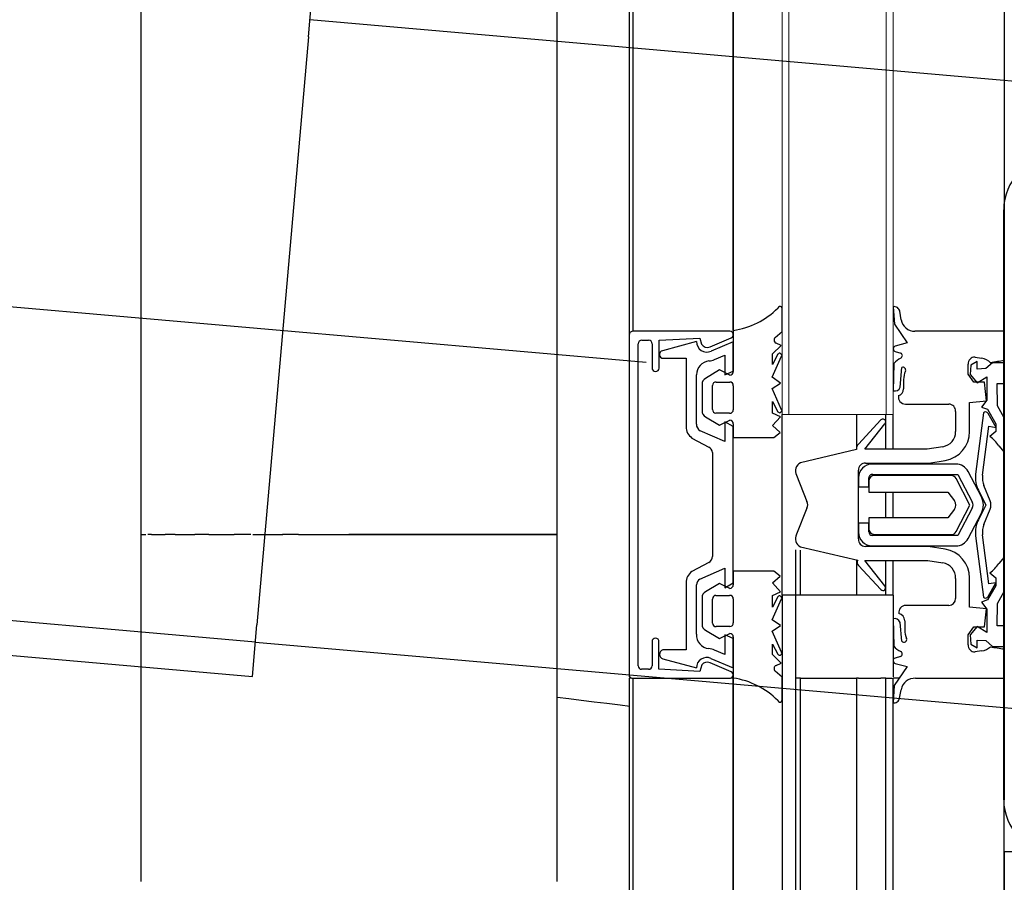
# Model space of a CAD drawing. Extents: x -805 to 3526, y -961 to 1039.
# Tile 385 of 471: x 1259.481 to 1259.623, y 39.803 to 39.928. Entities that reach past the tile are written whole.
import ezdxf

# ---------------------------------------------------------------- set-up
doc = ezdxf.new("R2010")
doc.units = 0
doc.linetypes.add('AM_DIN_F_W050x2', pattern=[3.125, 2.25, -0.875])
doc.layers.add('TTK-P-Aufzug', color=251, linetype='Continuous')
doc.layers.add('TTK-P-Bahnsteig', color=12, linetype='Continuous')

msp = doc.modelspace()

# ---------------------------------------------------------------- linework, layer by layer
at = {"layer": 'TTK-P-Aufzug', "color": 251, "lineweight": 13}
for p, q in [((1259.591068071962, 40.02482940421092), (1259.591068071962, 39.87082940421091)), ((1259.592068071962, 40.02482940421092), (1259.592068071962, 39.87082940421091)), ((1259.592068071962, 39.87082940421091), (1259.592068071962, 40.02482940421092)), ((1259.606068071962, 39.87082940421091), (1259.606068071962, 40.02482940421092)), ((1259.606068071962, 40.02482940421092), (1259.606068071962, 39.87082940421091)), ((1259.607068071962, 39.87082940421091), (1259.607068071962, 40.02482940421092)), ((1259.591068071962, 39.87082940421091), (1259.592068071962, 39.87082940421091)), ((1259.592068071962, 39.87082940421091), (1259.606068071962, 39.87082940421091)), ((1259.606068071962, 39.87082940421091), (1259.607068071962, 39.87082940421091))]:
    msp.add_line(p, q, dxfattribs=at)
at = {"layer": 'TTK-P-Aufzug', "color": 251}
for p, q in [((1259.569632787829, 39.88282519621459), (1259.569632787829, 40.01296601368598)), ((1259.584048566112, 39.88293545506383), (1259.584048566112, 40.0128677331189)), ((1259.584055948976, 39.88293545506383), (1259.584055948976, 40.0128677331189)), ((1259.623084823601, 40.0128294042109), (1259.623084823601, 39.9003294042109)), ((1259.498685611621, 39.93481986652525), (1259.498685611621, 39.85357318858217)), ((1259.569068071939, 39.9341711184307), (1259.569068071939, 39.88232940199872)), ((1259.522841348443, 39.92522331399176), (1259.523495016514, 39.93269477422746)), ((1259.558685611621, 39.85357318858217), (1259.558685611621, 39.92962104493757)), ((1259.622992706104, 39.91897076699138), (1259.523059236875, 39.92771379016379)), ((1259.522841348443, 39.92522331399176), (1259.515433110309, 39.84054676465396)), ((1259.622992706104, 39.81532940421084), (1259.622992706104, 39.90032940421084)), ((1259.623084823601, 39.9003294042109), (1259.623084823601, 39.8153294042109)), ((1258.807481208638, 39.89495584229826), (1259.514779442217, 39.83307530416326)), ((1259.607069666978, 39.88635725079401), (1259.607245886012, 39.88386256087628)), ((1259.591068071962, 39.88280680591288), (1259.591068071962, 39.88602426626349)), ((1259.608229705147, 39.88448429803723), (1259.608012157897, 39.88571195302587)), ((1259.607245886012, 39.88386256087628), (1259.609094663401, 39.88114334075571)), ((1259.569068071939, 39.88232940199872), (1259.569068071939, 39.83349102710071)), ((1259.583555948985, 39.88282519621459), (1259.569632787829, 39.88282519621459)), ((1259.584048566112, 39.88293545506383), (1259.584048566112, 39.87701772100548)), ((1259.590087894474, 39.88194852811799), (1259.591068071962, 39.88280680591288)), ((1259.623081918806, 39.88283327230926), (1259.610199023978, 39.88283327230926)), ((1259.623081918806, 39.87859925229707), (1259.623081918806, 39.88283327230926)), ((1259.570341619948, 39.83462901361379), (1259.570341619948, 39.88102916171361)), ((1259.570855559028, 39.88152901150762), (1259.571855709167, 39.88152901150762)), ((1259.572355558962, 39.88102871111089), (1259.572355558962, 39.8775608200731)), ((1259.573354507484, 39.88152819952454), (1259.579235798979, 39.88182649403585)), ((1259.573354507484, 39.8775284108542), (1259.573354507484, 39.88152819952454)), ((1259.578749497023, 39.88133094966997), (1259.573871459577, 39.88002545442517)), ((1259.579235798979, 39.88182649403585), (1259.579449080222, 39.88098719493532)), ((1259.580708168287, 39.88056640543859), (1259.583752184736, 39.88186531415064)), ((1259.584049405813, 39.88132931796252), (1259.580841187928, 39.87995212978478)), ((1259.584049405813, 39.87708030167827), (1259.584049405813, 39.88132931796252)), ((1259.589713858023, 39.87956275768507), (1259.590939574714, 39.88078847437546)), ((1259.590939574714, 39.88078847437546), (1259.590205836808, 39.88111926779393)), ((1259.609094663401, 39.88114334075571), (1259.607377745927, 39.88068384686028)), ((1259.581355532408, 39.87875820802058), (1259.582843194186, 39.87939787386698)), ((1259.582843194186, 39.87939787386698), (1259.582843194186, 39.87656165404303)), ((1259.589628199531, 39.87619655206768), (1259.590994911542, 39.87922807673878)), ((1259.589713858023, 39.87805618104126), (1259.589713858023, 39.87956275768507)), ((1259.59046824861, 39.87951433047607), (1259.589713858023, 39.87805618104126)), ((1259.607376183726, 39.87991146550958), (1259.608167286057, 39.87969631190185)), ((1259.573948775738, 39.87893146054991), (1259.577245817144, 39.87893146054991)), ((1259.577245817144, 39.87893146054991), (1259.577245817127, 39.86908282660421)), ((1259.607180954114, 39.87819683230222), (1259.607077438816, 39.87425875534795)), ((1259.617868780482, 39.87665263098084), (1259.617868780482, 39.87808778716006)), ((1259.618239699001, 39.8779478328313), (1259.618175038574, 39.87659610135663)), ((1259.619181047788, 39.87846963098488), (1259.618239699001, 39.8779478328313)), ((1259.618868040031, 39.87911744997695), (1259.619822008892, 39.87896834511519)), ((1259.619181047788, 39.87737845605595), (1259.619181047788, 39.87846963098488)), ((1259.621363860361, 39.87829070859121), (1259.620439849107, 39.87744849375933)), ((1259.623081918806, 39.87829070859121), (1259.621363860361, 39.87829070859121)), ((1259.623081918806, 39.87529046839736), (1259.623081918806, 39.87829070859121)), ((1259.578748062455, 39.86944532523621), (1259.578748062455, 39.87655646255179)), ((1259.582057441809, 39.87725368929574), (1259.580033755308, 39.87604009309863)), ((1259.583536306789, 39.87651786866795), (1259.582057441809, 39.87725368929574)), ((1259.582843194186, 39.87656165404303), (1259.584049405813, 39.87708030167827)), ((1259.608074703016, 39.87477460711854), (1259.608328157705, 39.87762247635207)), ((1259.618707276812, 39.87548429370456), (1259.617868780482, 39.87665263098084)), ((1259.618175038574, 39.87659610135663), (1259.619161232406, 39.87539080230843)), ((1259.620439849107, 39.87744849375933), (1259.619181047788, 39.87737845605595)), ((1259.579548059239, 39.87518278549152), (1259.579546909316, 39.87135473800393)), ((1259.581047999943, 39.8715507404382), (1259.581047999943, 39.87501833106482)), ((1259.581572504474, 39.87551773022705), (1259.583547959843, 39.87551773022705)), ((1259.584046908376, 39.87498532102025), (1259.584046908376, 39.87151773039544)), ((1259.589627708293, 39.87456133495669), (1259.590863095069, 39.87536360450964)), ((1259.590863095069, 39.87536360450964), (1259.589628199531, 39.87619655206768)), ((1259.608579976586, 39.87585612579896), (1259.608579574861, 39.87451917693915)), ((1259.620233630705, 39.87548429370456), (1259.618707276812, 39.87548429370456)), ((1259.619161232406, 39.87539080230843), (1259.620581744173, 39.87626188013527)), ((1259.620528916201, 39.8728296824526), (1259.620233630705, 39.87548429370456)), ((1259.620581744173, 39.87626188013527), (1259.620581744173, 39.87290880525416)), ((1259.622109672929, 39.87209759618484), (1259.622080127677, 39.87529046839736)), ((1259.622080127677, 39.87529046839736), (1259.623081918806, 39.87529046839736)), ((1259.590992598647, 39.8715289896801), (1259.589627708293, 39.87456133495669)), ((1259.589711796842, 39.87102119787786), (1259.589711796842, 39.8727016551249)), ((1259.589711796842, 39.8727016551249), (1259.590465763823, 39.87124305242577)), ((1259.608846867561, 39.87233367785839), (1259.611620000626, 39.87233367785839)), ((1259.611620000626, 39.87233367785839), (1259.612661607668, 39.87233180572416)), ((1259.612661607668, 39.87233180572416), (1259.615078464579, 39.87233180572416)), ((1259.618077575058, 39.86837073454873), (1259.618078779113, 39.87255714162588)), ((1259.618078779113, 39.87255714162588), (1259.620528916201, 39.8728296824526)), ((1259.620581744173, 39.87290880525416), (1259.619782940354, 39.87188971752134)), ((1259.623084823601, 39.87035865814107), (1259.622109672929, 39.87209759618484)), ((1259.583522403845, 39.87101833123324), (1259.581546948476, 39.87101833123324)), ((1259.590859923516, 39.87050358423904), (1259.589711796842, 39.87102119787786)), ((1259.591078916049, 39.84482940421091), (1259.591078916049, 39.87082940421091)), ((1259.601779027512, 39.87082940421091), (1259.601779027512, 39.86581631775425)), ((1259.606001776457, 39.86583524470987), (1259.606001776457, 39.87082940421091)), ((1259.607069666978, 39.86583524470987), (1259.607069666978, 39.87082940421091)), ((1259.616077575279, 39.87128964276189), (1259.616077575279, 39.86837199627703)), ((1259.620081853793, 39.87108570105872), (1259.618956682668, 39.86224345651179)), ((1259.619782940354, 39.87188971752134), (1259.620644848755, 39.87158997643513)), ((1259.620644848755, 39.87158997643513), (1259.621856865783, 39.86949215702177)), ((1259.621903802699, 39.8689823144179), (1259.6207519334, 39.87100043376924)), ((1259.580032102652, 39.8704974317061), (1259.582039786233, 39.86929183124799)), ((1259.582039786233, 39.86929183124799), (1259.583546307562, 39.8700177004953)), ((1259.58404581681, 39.86909365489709), (1259.582843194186, 39.8697875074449)), ((1259.582843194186, 39.8697875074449), (1259.582843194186, 39.86694741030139)), ((1259.584045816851, 39.86949555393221), (1259.584045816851, 39.86754394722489)), ((1259.589711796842, 39.86923850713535), (1259.590859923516, 39.87050358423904)), ((1259.590805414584, 39.86824598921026), (1259.589711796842, 39.86923850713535)), ((1259.605309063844, 39.87005972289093), (1259.602067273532, 39.86657895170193)), ((1259.603014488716, 39.86583524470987), (1259.60589448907, 39.86951449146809)), ((1259.621856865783, 39.86949215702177), (1259.621885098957, 39.86837575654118)), ((1259.623084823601, 39.86541096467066), (1259.623084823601, 39.87035865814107)), ((1259.582843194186, 39.86694741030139), (1259.579272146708, 39.86849903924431)), ((1259.58404581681, 39.84656515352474), (1259.58404581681, 39.86909365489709)), ((1259.589873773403, 39.86754394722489), (1259.590805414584, 39.86824598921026)), ((1259.619945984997, 39.86209601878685), (1259.620843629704, 39.86915022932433)), ((1259.620843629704, 39.86915022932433), (1259.621903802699, 39.8689823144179)), ((1259.621885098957, 39.86837575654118), (1259.621005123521, 39.86768138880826)), ((1259.578098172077, 39.86744486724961), (1259.580516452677, 39.86615091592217)), ((1259.584045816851, 39.86754394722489), (1259.589873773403, 39.86754394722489)), ((1259.58104020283, 39.86536363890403), (1259.581040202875, 39.85039192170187)), ((1259.60177945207, 39.86581631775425), (1259.593736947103, 39.86388963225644)), ((1259.611977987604, 39.86583524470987), (1259.603014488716, 39.86583524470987)), ((1259.614238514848, 39.86620180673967), (1259.611977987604, 39.86583524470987)), ((1259.622286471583, 39.86631526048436), (1259.623084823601, 39.86541096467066)), ((1259.60307610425, 39.86383541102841), (1259.612225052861, 39.86383946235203)), ((1259.616105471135, 39.8637008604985), (1259.604078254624, 39.86370447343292)), ((1259.612225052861, 39.86383946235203), (1259.614566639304, 39.86422890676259)), ((1259.602075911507, 39.85291286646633), (1259.602075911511, 39.86283541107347)), ((1259.60413825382, 39.86220086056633), (1259.616407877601, 39.86220086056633)), ((1259.616407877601, 39.86220086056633), (1259.618463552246, 39.85826320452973)), ((1259.619793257, 39.85895738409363), (1259.617877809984, 39.86262643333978)), ((1259.593151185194, 39.86210063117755), (1259.594650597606, 39.85831044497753)), ((1259.602078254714, 39.8617050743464), (1259.60207786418, 39.86040462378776)), ((1259.603577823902, 39.86124389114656), (1259.603577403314, 39.85964050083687)), ((1259.603578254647, 39.86040462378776), (1259.603578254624, 39.86170447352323)), ((1259.615430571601, 39.86204033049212), (1259.604377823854, 39.86204365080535)), ((1259.618134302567, 39.85778951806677), (1259.616139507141, 39.86161055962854)), ((1259.60207786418, 39.86040462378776), (1259.603578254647, 39.86040462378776)), ((1259.603577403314, 39.85964050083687), (1259.614964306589, 39.85964050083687)), ((1259.606001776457, 39.85594086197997), (1259.606001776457, 39.85964050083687)), ((1259.607069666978, 39.85594086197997), (1259.607069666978, 39.85964050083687)), ((1259.614964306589, 39.85964050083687), (1259.615889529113, 39.85838310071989)), ((1259.619363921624, 39.85991618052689), (1259.620447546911, 39.85779884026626)), ((1259.621032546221, 39.85840248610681), (1259.620143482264, 39.86058599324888)), ((1259.594650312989, 39.85736303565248), (1259.593148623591, 39.85357375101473)), ((1259.615889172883, 39.8571972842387), (1259.614963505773, 39.85594086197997)), ((1259.616137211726, 39.85396967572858), (1259.618134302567, 39.85778951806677)), ((1259.618463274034, 39.85733709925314), (1259.616407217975, 39.85340447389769)), ((1259.617874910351, 39.8529742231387), (1259.619792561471, 39.85664212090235)), ((1259.620447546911, 39.85779884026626), (1259.619362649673, 39.85568215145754)), ((1259.620141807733, 39.85501187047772), (1259.621032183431, 39.85719484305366)), ((1259.603576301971, 39.85520507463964), (1259.602075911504, 39.85520507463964)), ((1259.602075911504, 39.85520507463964), (1259.602075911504, 39.85390447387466)), ((1259.614963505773, 39.85594086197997), (1259.603576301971, 39.85594086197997)), ((1259.603576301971, 39.85594086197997), (1259.603576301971, 39.85436934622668)), ((1259.603576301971, 39.853924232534), (1259.603576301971, 39.85520507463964)), ((1259.498685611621, 39.85357318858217), (1259.499437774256, 39.85357318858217)), ((1259.498685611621, 39.85357318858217), (1259.498685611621, 39.85157372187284)), ((1259.500248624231, 39.85357318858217), (1259.499707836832, 39.85357318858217)), ((1259.500245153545, 39.85357318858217), (1259.502222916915, 39.85357318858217)), ((1259.503651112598, 39.85357318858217), (1259.502218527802, 39.85357318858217)), ((1259.503643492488, 39.85357318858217), (1259.506482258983, 39.85357318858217)), ((1259.508520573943, 39.85357318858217), (1259.506473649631, 39.85357318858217)), ((1259.508511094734, 39.85357318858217), (1259.512166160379, 39.85357318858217)), ((1259.514561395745, 39.85357318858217), (1259.512154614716, 39.85357318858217)), ((1259.514851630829, 39.85357318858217), (1259.519142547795, 39.85357318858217)), ((1259.52141609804, 39.85357318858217), (1259.51913099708, 39.85357318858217)), ((1259.521420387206, 39.85357318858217), (1259.528685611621, 39.85357318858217)), ((1259.528685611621, 39.85357318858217), (1259.558685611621, 39.85357318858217)), ((1259.558685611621, 39.85357318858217), (1259.528685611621, 39.85357318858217)), ((1259.558685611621, 39.85303338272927), (1259.558685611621, 39.85357318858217)), ((1259.558685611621, 39.8510344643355), (1259.558685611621, 39.85303338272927)), ((1259.616407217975, 39.85340447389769), (1259.604075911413, 39.85340447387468)), ((1259.604376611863, 39.85356879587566), (1259.615428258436, 39.85354033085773)), ((1259.618954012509, 39.85335512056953), (1259.620073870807, 39.8445122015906)), ((1259.620835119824, 39.84646055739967), (1259.619943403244, 39.85350196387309)), ((1259.498685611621, 39.85157372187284), (1259.498685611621, 39.84957745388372)), ((1259.558685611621, 39.84903960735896), (1259.558685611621, 39.8510344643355)), ((1259.592996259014, 39.85133577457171), (1259.592996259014, 39.84482940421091)), ((1259.593733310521, 39.85178439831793), (1259.601990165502, 39.84983573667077)), ((1259.593736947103, 39.84482940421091), (1259.593736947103, 39.85127097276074)), ((1259.612139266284, 39.85183541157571), (1259.60307290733, 39.85183541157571)), ((1259.60407531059, 39.85190447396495), (1259.616102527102, 39.85190086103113)), ((1259.614555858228, 39.8514361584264), (1259.612139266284, 39.85183541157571)), ((1259.498685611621, 39.84957745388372), (1259.498685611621, 39.84758757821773)), ((1259.580511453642, 39.84950992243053), (1259.578092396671, 39.84821742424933)), ((1259.601779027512, 39.8498855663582), (1259.601779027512, 39.84482940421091)), ((1259.605887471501, 39.84615463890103), (1259.603017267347, 39.84982591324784)), ((1259.603017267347, 39.84982591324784), (1259.612055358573, 39.84982591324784)), ((1259.606001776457, 39.84482940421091), (1259.606001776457, 39.84982591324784)), ((1259.607069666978, 39.84482940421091), (1259.607069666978, 39.84982591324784)), ((1259.612055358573, 39.84982591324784), (1259.614233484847, 39.84946230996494)), ((1259.623084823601, 39.85029320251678), (1259.622286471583, 39.84938890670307)), ((1259.623084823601, 39.84534550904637), (1259.623084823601, 39.85029320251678)), ((1259.558685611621, 39.84705200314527), (1259.558685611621, 39.84903960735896)), ((1259.579224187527, 39.84713893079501), (1259.582843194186, 39.84871139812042)), ((1259.582843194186, 39.84871139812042), (1259.582843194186, 39.84587130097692)), ((1259.589873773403, 39.84825924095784), (1259.584045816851, 39.84825924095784)), ((1259.584045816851, 39.84825924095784), (1259.584045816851, 39.84630763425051)), ((1259.590805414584, 39.84755719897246), (1259.589873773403, 39.84825924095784)), ((1259.602062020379, 39.84909247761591), (1259.605301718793, 39.84560975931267)), ((1259.621005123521, 39.8480227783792), (1259.621885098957, 39.84732841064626)), ((1259.498685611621, 39.84758757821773), (1259.498685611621, 39.84560727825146)), ((1259.558685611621, 39.84507483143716), (1259.558685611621, 39.84705200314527)), ((1259.577239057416, 39.84657937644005), (1259.577236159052, 39.83693146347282)), ((1259.582843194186, 39.84587130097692), (1259.58404581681, 39.84656515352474)), ((1259.589711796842, 39.84656468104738), (1259.590805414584, 39.84755719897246)), ((1259.590859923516, 39.84529960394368), (1259.589711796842, 39.84656468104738)), ((1259.616070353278, 39.84722978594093), (1259.616070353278, 39.84433180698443)), ((1259.618071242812, 39.84310452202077), (1259.618071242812, 39.84729233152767)), ((1259.620744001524, 39.84459706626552), (1259.621885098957, 39.84659352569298)), ((1259.621885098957, 39.84659352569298), (1259.620835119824, 39.84646055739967)), ((1259.621885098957, 39.84732841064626), (1259.621856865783, 39.84621201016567)), ((1259.498685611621, 39.84560727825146), (1259.498685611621, 39.84363972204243)), ((1259.578738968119, 39.83919708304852), (1259.57873896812, 39.84628160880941)), ((1259.582039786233, 39.84651135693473), (1259.580032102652, 39.84530575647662)), ((1259.583546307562, 39.84578548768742), (1259.582039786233, 39.84651135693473)), ((1259.589711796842, 39.84478199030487), (1259.590859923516, 39.84529960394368)), ((1259.621856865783, 39.84621201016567), (1259.620644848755, 39.84411419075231)), ((1259.622109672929, 39.8436065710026), (1259.623084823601, 39.84534550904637)), ((1259.558685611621, 39.8431112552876), (1259.558685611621, 39.84507483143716)), ((1259.579546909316, 39.84444845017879), (1259.579546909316, 39.8406204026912)), ((1259.581047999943, 39.8407848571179), (1259.581047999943, 39.84425244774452)), ((1259.581546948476, 39.84478485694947), (1259.583522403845, 39.84478485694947)), ((1259.584046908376, 39.84428545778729), (1259.584046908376, 39.84081786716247)), ((1259.589627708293, 39.84124185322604), (1259.590992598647, 39.84427419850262)), ((1259.589711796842, 39.84310153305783), (1259.589711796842, 39.84478199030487)), ((1259.590465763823, 39.84456013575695), (1259.589711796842, 39.84310153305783)), ((1259.607068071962, 39.84482940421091), (1259.593068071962, 39.84482940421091)), ((1259.607068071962, 39.84482940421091), (1259.607068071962, 39.83304264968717)), ((1259.620644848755, 39.84411419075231), (1259.619782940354, 39.8438144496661)), ((1259.619782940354, 39.8438144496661), (1259.620581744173, 39.84279536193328)), ((1259.498685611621, 39.84363972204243), (1259.498685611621, 39.84168805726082)), ((1259.558685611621, 39.84116441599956), (1259.558685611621, 39.8431112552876)), ((1259.611513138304, 39.84333180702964), (1259.608862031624, 39.84332744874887)), ((1259.615070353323, 39.84333180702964), (1259.611513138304, 39.84333180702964)), ((1259.620519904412, 39.84283065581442), (1259.618071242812, 39.84310452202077)), ((1259.620232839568, 39.84026398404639), (1259.620519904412, 39.84283065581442)), ((1259.620581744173, 39.84279536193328), (1259.620581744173, 39.83944228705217)), ((1259.622080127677, 39.84041369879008), (1259.622109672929, 39.8436065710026)), ((1259.498685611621, 39.84168805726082), (1259.498685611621, 39.83975540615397)), ((1259.558685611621, 39.83923742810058), (1259.558685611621, 39.84116441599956)), ((1259.590863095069, 39.84043958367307), (1259.589627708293, 39.84124185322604)), ((1259.60706757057, 39.84140966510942), (1259.607168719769, 39.83747152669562)), ((1259.608303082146, 39.83819437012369), (1259.608064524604, 39.84089321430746)), ((1259.608737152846, 39.84112059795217), (1259.608737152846, 39.83981049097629)), ((1259.498685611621, 39.83975540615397), (1259.498685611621, 39.83784486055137)), ((1259.514779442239, 39.83307530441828), (1259.515433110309, 39.84054676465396)), ((1259.580033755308, 39.83976309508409), (1259.582057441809, 39.83854949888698)), ((1259.583547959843, 39.84028545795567), (1259.581572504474, 39.84028545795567)), ((1259.589628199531, 39.83960663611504), (1259.590863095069, 39.84043958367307)), ((1259.590994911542, 39.83657511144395), (1259.589628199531, 39.83960663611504)), ((1259.617868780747, 39.8390956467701), (1259.618707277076, 39.84026398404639)), ((1259.619161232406, 39.84031336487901), (1259.618175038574, 39.83910806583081)), ((1259.618707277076, 39.84026398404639), (1259.620232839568, 39.84026398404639)), ((1259.620581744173, 39.83944228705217), (1259.619161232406, 39.84031336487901)), ((1259.623081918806, 39.84041369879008), (1259.622080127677, 39.84041369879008)), ((1259.623081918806, 39.83741345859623), (1259.623081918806, 39.84041369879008)), ((1259.51521522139, 39.83805628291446), (1259.622992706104, 39.82862698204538)), ((1259.558685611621, 39.83733337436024), (1259.558685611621, 39.83923742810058)), ((1259.572342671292, 39.83812841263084), (1259.572342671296, 39.83462856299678)), ((1259.573341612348, 39.83412825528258), (1259.573341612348, 39.83809588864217)), ((1259.582057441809, 39.83854949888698), (1259.583536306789, 39.83928531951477)), ((1259.584036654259, 39.838583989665), (1259.582843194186, 39.83909715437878)), ((1259.582843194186, 39.83909715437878), (1259.582843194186, 39.83625705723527)), ((1259.584036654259, 39.83432881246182), (1259.584036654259, 39.838583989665)), ((1259.584048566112, 39.83878546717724), (1259.584048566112, 39.83286773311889)), ((1259.617868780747, 39.83766049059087), (1259.617868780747, 39.8390956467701)), ((1259.618175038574, 39.83910806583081), (1259.618239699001, 39.83775633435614)), ((1259.619181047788, 39.83723453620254), (1259.619181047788, 39.83832571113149)), ((1259.619181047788, 39.83832571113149), (1259.620439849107, 39.83825567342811)), ((1259.620439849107, 39.83825567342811), (1259.621363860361, 39.83741345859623)), ((1259.498685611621, 39.83784486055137), (1259.498685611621, 39.83595947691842)), ((1259.558685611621, 39.83545530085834), (1259.558685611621, 39.83733337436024)), ((1259.577236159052, 39.83693146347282), (1259.573907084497, 39.83693146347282)), ((1259.582843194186, 39.83625705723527), (1259.581341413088, 39.8369027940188)), ((1259.589713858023, 39.83624043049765), (1259.589713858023, 39.83774700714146)), ((1259.589713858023, 39.83774700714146), (1259.59046824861, 39.83628885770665)), ((1259.618239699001, 39.83775633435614), (1259.619181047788, 39.83723453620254)), ((1259.619822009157, 39.83677993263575), (1259.618868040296, 39.83663082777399)), ((1259.621363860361, 39.83741345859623), (1259.623081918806, 39.83741345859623)), ((1259.623068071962, 39.8328294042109), (1259.623068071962, 39.83705974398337)), ((1259.498685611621, 39.83595947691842), (1259.498685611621, 39.83410227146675)), ((1259.558685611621, 39.83360621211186), (1259.558685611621, 39.83545530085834)), ((1259.573907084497, 39.83562624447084), (1259.578735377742, 39.8343309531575)), ((1259.580827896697, 39.83570851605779), (1259.584036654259, 39.83432881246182)), ((1259.590939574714, 39.83501471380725), (1259.589713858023, 39.83624043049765)), ((1259.608135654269, 39.83596333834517), (1259.607345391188, 39.83575158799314)), ((1259.498685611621, 39.83410227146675), (1259.498685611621, 39.83227621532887)), ((1259.571841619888, 39.83412871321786), (1259.570841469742, 39.83412871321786)), ((1259.579221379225, 39.83382649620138), (1259.573341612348, 39.83412825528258)), ((1259.579508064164, 39.83477485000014), (1259.579221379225, 39.83382649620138)), ((1259.583737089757, 39.83378510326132), (1259.580694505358, 39.83508569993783)), ((1259.591068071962, 39.83299638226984), (1259.590087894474, 39.83385466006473)), ((1259.590205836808, 39.83468392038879), (1259.590939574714, 39.83501471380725)), ((1259.609075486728, 39.83452525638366), (1259.607230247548, 39.83180576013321)), ((1259.607364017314, 39.83498439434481), (1259.609075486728, 39.83452525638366)), ((1259.558685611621, 39.83178906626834), (1259.558685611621, 39.83360621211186)), ((1259.569068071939, 39.83282940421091), (1259.569045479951, 39.83282940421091)), ((1259.569068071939, 39.83349102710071), (1259.569068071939, 39.83304264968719)), ((1259.569068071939, 39.83282940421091), (1259.569068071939, 37.3578294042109)), ((1259.569393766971, 39.83282940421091), (1259.569068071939, 39.83282940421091)), ((1259.569549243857, 39.83283809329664), (1259.583476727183, 39.83283809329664)), ((1259.569632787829, 37.35782940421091), (1259.569632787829, 39.83282940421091)), ((1259.584054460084, 39.83282940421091), (1259.583679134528, 39.83282940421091)), ((1259.584048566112, 37.3578294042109), (1259.584048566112, 39.83282940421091)), ((1259.584055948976, 37.3578294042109), (1259.584055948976, 39.83282940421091)), ((1259.591068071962, 39.82977892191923), (1259.591068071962, 39.83299638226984)), ((1259.593736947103, 39.83282940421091), (1259.593092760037, 39.83282940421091)), ((1259.593736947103, 39.83282940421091), (1259.60177945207, 39.83282940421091)), ((1259.593736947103, 39.45982287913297), (1259.593736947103, 39.83282940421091)), ((1259.601779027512, 39.83282940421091), (1259.601779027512, 39.4598294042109)), ((1259.602067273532, 39.83282940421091), (1259.601779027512, 39.83282940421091)), ((1259.602067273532, 39.83282940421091), (1259.605309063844, 39.83282940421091)), ((1259.606001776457, 39.83282940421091), (1259.605309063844, 39.83282940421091)), ((1259.605907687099, 39.83282940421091), (1259.606928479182, 39.83282940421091)), ((1259.606001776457, 39.4598294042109), (1259.606001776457, 39.83282940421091)), ((1259.607870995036, 39.83282940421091), (1259.607069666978, 39.83282940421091)), ((1259.607069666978, 39.4598294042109), (1259.607069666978, 39.83282940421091)), ((1259.610307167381, 39.8328294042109), (1259.623068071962, 39.8328294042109)), ((1259.498685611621, 39.83227621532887), (1259.498685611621, 39.83048422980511)), ((1259.558685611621, 39.83000677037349), (1259.558685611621, 39.83178906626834)), ((1259.607230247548, 39.83180576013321), (1259.607052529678, 39.82931117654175)), ((1259.607995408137, 39.82995590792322), (1259.608213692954, 39.83118343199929)), ((1259.498685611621, 39.83048422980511), (1259.498685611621, 39.82872918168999)), ((1259.558671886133, 39.83011663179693), (1259.560347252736, 39.8299109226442)), ((1259.558685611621, 39.82826217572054), (1259.558685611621, 39.83000677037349)), ((1259.560347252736, 39.8299109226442), (1259.56215085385, 39.82968946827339)), ((1259.56215085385, 39.82968946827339), (1259.563986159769, 39.82946412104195)), ((1259.498685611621, 39.82872918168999), (1259.498685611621, 39.82701387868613)), ((1259.558685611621, 39.82655807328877), (1259.558685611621, 39.82826217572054)), ((1259.563986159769, 39.82946412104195), (1259.565850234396, 39.82923524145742)), ((1259.565850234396, 39.82923524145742), (1259.567740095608, 39.82900319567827)), ((1259.567740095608, 39.82900319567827), (1259.569126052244, 39.82883302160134)), ((1259.498685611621, 39.82701387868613), (1259.498685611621, 39.82534106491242)), ((1259.498685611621, 39.82534106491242), (1259.498685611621, 39.82371341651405)), ((1259.558685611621, 39.82489718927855), (1259.558685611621, 39.82655807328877)), ((1259.558685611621, 39.82328218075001), (1259.558685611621, 39.82489718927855)), ((1259.498685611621, 39.82371341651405), (1259.498685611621, 39.82213353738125)), ((1259.558685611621, 39.82171563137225), (1259.558685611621, 39.82328218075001)), ((1259.498685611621, 39.82213353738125), (1259.498685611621, 39.8206039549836)), ((1259.558685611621, 39.82020004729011), (1259.558685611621, 39.82171563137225)), ((1259.498685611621, 39.8206039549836), (1259.498685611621, 39.81912711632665)), ((1259.558685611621, 39.81873785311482), (1259.558685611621, 39.82020004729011)), ((1259.498685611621, 39.81912711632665), (1259.498685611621, 39.8177053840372)), ((1259.558685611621, 39.81733138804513), (1259.558685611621, 39.81873785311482)), ((1259.498685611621, 39.8177053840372), (1259.498685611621, 39.81634103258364)), ((1259.558685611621, 39.81598290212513), (1259.558685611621, 39.81733138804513)), ((1259.498685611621, 39.81634103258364), (1259.498685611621, 39.81503624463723)), ((1259.558685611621, 39.81469455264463), (1259.558685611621, 39.81598290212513)), ((1259.623081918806, 39.4598294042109), (1259.623081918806, 39.8153294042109)), ((1259.498685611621, 39.81503624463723), (1259.498685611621, 39.81379310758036)), ((1259.558685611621, 39.81346840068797), (1259.558685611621, 39.81469455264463)), ((1259.498685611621, 39.81379310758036), (1259.498685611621, 39.81261361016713)), ((1259.498685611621, 39.81261361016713), (1259.498685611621, 39.81149963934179)), ((1259.558685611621, 39.81230640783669), (1259.558685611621, 39.81346840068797)), ((1259.498685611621, 39.81149963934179), (1259.498685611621, 39.81045297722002)), ((1259.558685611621, 39.8112104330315), (1259.558685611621, 39.81230640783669)), ((1259.558685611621, 39.8101822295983), (1259.558685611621, 39.8112104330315)), ((1259.498685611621, 39.81045297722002), (1259.498685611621, 39.80947529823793)), ((1259.558685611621, 39.80922344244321), (1259.558685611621, 39.8101822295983)), ((1259.498685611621, 39.80947529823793), (1259.498685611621, 39.80856816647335)), ((1259.498685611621, 39.80856816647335), (1259.498685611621, 39.80773303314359)), ((1259.558685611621, 39.80833560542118), (1259.558685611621, 39.80922344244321)), ((1259.558685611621, 39.80752013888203), (1259.558685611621, 39.80833560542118)), ((1259.498685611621, 39.80773303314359), (1259.498685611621, 39.80697123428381)), ((1259.498685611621, 39.80697123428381), (1259.498685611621, 39.80628398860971)), ((1259.558685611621, 39.80677834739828), (1259.558685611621, 39.80752013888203)), ((1259.623084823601, 39.8078294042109), (1259.623084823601, 39.4598294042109)), ((1259.630584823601, 39.8078294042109), (1259.623084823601, 39.8078294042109)), ((1259.498685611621, 39.80628398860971), (1259.498685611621, 39.80567239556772)), ((1259.498685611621, 39.80567239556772), (1259.498685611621, 39.80513743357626)), ((1259.558685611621, 39.80611141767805), (1259.558685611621, 39.80677834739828)), ((1259.558685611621, 39.80552041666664), (1259.558685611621, 39.80611141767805)), ((1259.558685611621, 39.80500628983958), (1259.558685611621, 39.80552041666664)), ((1259.498685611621, 39.80513743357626), (1259.498685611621, 39.80467995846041)), ((1259.498685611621, 39.80467995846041), (1259.498685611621, 39.80430070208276)), ((1259.498685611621, 39.80430070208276), (1259.498685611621, 39.8040002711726)), ((1259.498685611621, 39.8040002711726), (1259.498685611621, 39.8037791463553)), ((1259.558685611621, 39.80456985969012), (1259.558685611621, 39.80500628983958)), ((1259.558685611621, 39.80421182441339), (1259.558685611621, 39.80456985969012)), ((1259.558685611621, 39.80393275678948), (1259.558685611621, 39.80421182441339)), ((1259.498685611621, 39.8037791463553), (1259.498685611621, 39.80363768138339)), ((1259.498685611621, 39.80363768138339), (1259.498685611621, 39.80357610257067)), ((1259.498685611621, 39.80357610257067), (1259.498685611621, 39.80357318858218)), ((1259.558685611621, 39.80373310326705), (1259.558685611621, 39.80393275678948)), ((1259.558685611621, 39.80361318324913), (1259.558685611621, 39.80373310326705)), ((1259.558685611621, 39.80357318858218), (1259.558685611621, 39.80361318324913))]:
    msp.add_line(p, q, dxfattribs=at)
at = {"layer": 'TTK-P-Aufzug', "color": 251, "ltscale": 20}
msp.add_line((1259.571490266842, 39.87830481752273), (1258.104540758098, 40.00664619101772), dxfattribs=at)
at = {"layer": 'TTK-P-Aufzug', "color": 251, "linetype": 'AM_DIN_F_W050x2', "ltscale": 0.25}
for p, q in [((1259.712554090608, 39.91113516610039), (1259.622992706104, 39.91897076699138)), ((1259.51521522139, 39.83805628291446), (1259.207604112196, 39.8649687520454)), ((1259.622992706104, 39.82862698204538), (1259.722992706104, 39.81987812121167))]:
    msp.add_line(p, q, dxfattribs=at)
at = {"layer": 'TTK-P-Aufzug', "color": 251, "lineweight": 25}
for p, q in [((1259.593068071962, 39.8448294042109), (1259.591068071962, 39.8448294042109)), ((1259.591068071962, 39.8448294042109), (1259.591068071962, 39.4578294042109)), ((1259.593068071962, 39.4598294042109), (1259.593068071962, 39.8448294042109))]:
    msp.add_line(p, q, dxfattribs=at)
at = {"layer": 'TTK-P-Aufzug', "color": 251}
for centre, radius, start, end in [((1259.630492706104, 39.90032940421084), 0.007499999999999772, 90, 180), ((1259.590771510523, 39.88610519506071), 0.0003074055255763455, 344.7361772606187, 166.7957580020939), ((1259.607224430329, 39.88557236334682), 0.0007999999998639, 10.04881181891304, 101.1544357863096), ((1259.582307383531, 39.8943754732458), 0.01157176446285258, 278.6540604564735, 314.8767214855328), ((1259.610199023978, 39.88483327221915), 0.00199999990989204, 190.0488118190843, 270), ((1259.569568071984, 39.88232940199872), 0.0005000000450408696, 82.5632476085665, 180), ((1259.583555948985, 39.88232519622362), 0.0004999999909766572, 293.1083715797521, 90), ((1259.570855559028, 39.88102901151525), 0.0004999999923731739, 90, 179.9832553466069), ((1259.57185555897, 39.88102871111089), 0.0004999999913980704, 0, 89.98279901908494), ((1259.580249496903, 39.88133049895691), 0.001499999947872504, 179.9827840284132, 293.2323433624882), ((1259.580315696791, 39.8814861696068), 0.001000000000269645, 209.9321879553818, 293.1083707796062), ((1259.590417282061, 39.88157235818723), 0.0004999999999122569, 131.2065275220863, 244.9827876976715), ((1259.607481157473, 39.88029744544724), 0.0003999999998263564, 104.9827880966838, 254.785441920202), ((1259.573948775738, 39.87948118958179), 0.0005497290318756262, 98.08512093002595, 270), ((1259.590725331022, 39.87935970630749), 0.0003000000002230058, 333.9748756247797, 148.9748756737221), ((1259.607997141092, 39.87933430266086), 0.0003999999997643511, 295.9931590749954, 64.8263948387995), ((1259.580748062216, 39.87655646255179), 0.001999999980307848, 95.96194129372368, 180), ((1259.580249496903, 39.88133049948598), 0.002799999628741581, 275.9619366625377, 293.2667681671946), ((1259.609487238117, 39.87627822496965), 0.002999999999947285, 115.993159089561, 140.242787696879), ((1259.618868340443, 39.87811745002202), 0.001000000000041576, 90.0172123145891, 181.6998061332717), ((1259.619483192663, 39.87680060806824), 0.002194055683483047, 42.22057601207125, 81.11657198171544), ((1259.628623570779, 39.83869617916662), 0.04028604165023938, 97.90654073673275, 100.751774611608), ((1259.572854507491, 39.8775284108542), 0.0004999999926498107, 176.283571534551, 269.9827881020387), ((1259.572854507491, 39.8775284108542), 0.0004999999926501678, 269.982788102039, 0), ((1259.583548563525, 39.87701772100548), 0.0005000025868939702, 268.595348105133, 0), ((1259.608480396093, 39.87725257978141), 0.0003999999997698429, 335.7331590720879, 112.3706033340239), ((1259.611579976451, 39.87585522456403), 0.003000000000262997, 155.733159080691, 179.9827876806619), ((1259.580548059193, 39.87518248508), 0.0009999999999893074, 120.9509370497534, 179.9827876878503), ((1259.581547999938, 39.87501833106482), 0.0004999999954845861, 87.19086176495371, 180), ((1259.583547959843, 39.87501773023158), 0.0004999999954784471, 356.2835724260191, 90), ((1259.60731421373, 39.8750229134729), 0.0007999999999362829, 252.784369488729, 341.9176900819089), ((1259.608846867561, 39.87336064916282), 0.001026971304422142, 169.1949423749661, 270), ((1259.607579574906, 39.87451917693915), 0.0009999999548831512, 284.9827864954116, 0), ((1259.615078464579, 39.87133180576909), 0.0009999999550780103, 357.5835211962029, 90), ((1259.580546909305, 39.87135473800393), 0.0009999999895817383, 180, 239.0154673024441), ((1259.581546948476, 39.87151833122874), 0.0004999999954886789, 176.2835726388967, 270), ((1259.58354690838, 39.87151773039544), 0.0004999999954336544, 267.1908617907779, 0), ((1259.59072293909, 39.87139752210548), 0.0002999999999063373, 210.9906997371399, 25.99069974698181), ((1259.62038480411, 39.87079088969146), 0.0004227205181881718, 29.71615646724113, 135.7800744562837), ((1259.579745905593, 39.86937969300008), 0.0009999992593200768, 176.2368420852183, 241.7214052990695), ((1259.583546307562, 39.86951770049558), 0.0004999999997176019, 357.4613602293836, 90), ((1259.605601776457, 39.8697871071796), 0.0003999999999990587, 317.0359548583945, 137.035954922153), ((1259.579245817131, 39.86908282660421), 0.002000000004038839, 180, 234.9827854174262), ((1259.613877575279, 39.86837199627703), 0.002200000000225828, 279.4428321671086, 0), ((1259.613877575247, 39.86837199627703), 0.004199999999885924, 279.4427990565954, 359.9827876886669), ((1259.60285369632, 39.86584652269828), 0.001074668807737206, 137.0359549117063, 181.6105834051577), ((1259.617849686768, 39.86343779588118), 0.005288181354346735, 32.96531462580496, 53.36636799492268), ((1259.580044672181, 39.86526919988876), 0.000999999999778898, 5.41903259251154, 61.85006543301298), ((1259.594296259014, 39.86271610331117), 0.001299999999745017, 115.4827877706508, 208.2578337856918), ((1259.603075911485, 39.86283541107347), 0.0009999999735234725, 89.98895535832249, 180), ((1259.604078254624, 39.86170447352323), 0.001999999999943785, 89.99999999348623, 179.9827876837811), ((1259.616104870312, 39.86170086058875), 0.001999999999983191, 27.56705389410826, 89.98278768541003), ((1259.604078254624, 39.86170447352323), 0.0005000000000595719, 83.10799026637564, 180), ((1259.622924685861, 39.86173853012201), 0.003999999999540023, 172.7481154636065, 207.102734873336), ((1259.604377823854, 39.86124365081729), 0.0007999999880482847, 90, 179.9827876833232), ((1259.615430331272, 39.86124033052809), 0.0008000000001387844, 27.56705389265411, 89.98278768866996), ((1259.622921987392, 39.86171732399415), 0.003000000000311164, 172.7481154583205, 202.1547992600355), ((1259.593769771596, 39.85783700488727), 0.000999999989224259, 331.7077414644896, 28.25783329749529), ((1259.615084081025, 39.85779043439), 0.001000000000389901, 323.6191273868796, 36.34644822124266), ((1259.61757708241, 39.85780041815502), 0.0009999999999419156, 332.398521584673, 27.56705384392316), ((1259.617577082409, 39.85780041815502), 0.002499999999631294, 332.3985216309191, 27.56705389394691), ((1259.619550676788, 39.85779910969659), 0.001600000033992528, 337.8107761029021, 22.15479925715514), ((1259.622922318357, 39.8538576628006), 0.004000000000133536, 152.8628404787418, 187.217459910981), ((1259.604075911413, 39.85390447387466), 0.001999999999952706, 180, 269.9827876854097), ((1259.604075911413, 39.85390447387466), 0.0004999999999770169, 177.7352347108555, 270), ((1259.604376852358, 39.85436934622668), 0.0008005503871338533, 180, 269.9827877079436), ((1259.615428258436, 39.85434033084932), 0.0007999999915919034, 270, 332.398521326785), ((1259.622919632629, 39.85387887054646), 0.002999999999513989, 157.8107761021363, 187.217459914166), ((1259.594293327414, 39.85295759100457), 0.001300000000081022, 151.7077415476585, 244.4827876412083), ((1259.60307290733, 39.85283541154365), 0.0009999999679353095, 175.5577103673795, 270), ((1259.616102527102, 39.85390086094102), 0.002000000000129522, 270, 332.3985216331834), ((1259.613871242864, 39.84729233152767), 0.004199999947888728, 0, 80.61871739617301), ((1259.580040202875, 39.85039192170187), 0.001000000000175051, 298.1155172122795, 0), ((1259.602512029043, 39.84951108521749), 0.0006146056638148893, 148.1142453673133, 222.9296206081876), ((1259.613871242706, 39.84729233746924), 0.002200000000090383, 358.3707174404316, 80.52277657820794), ((1259.617849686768, 39.85226637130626), 0.005288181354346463, 306.6336320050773, 327.0346853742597), ((1259.579239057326, 39.84657877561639), 0.001999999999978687, 124.9827876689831, 179.9827876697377), ((1259.579738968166, 39.84628160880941), 0.001000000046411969, 120.9827921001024, 180), ((1259.580546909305, 39.84444845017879), 0.0009999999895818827, 120.9845326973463, 180), ((1259.583546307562, 39.84628548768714), 0.0004999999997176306, 270, 2.538639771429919), ((1259.605594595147, 39.84588219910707), 0.0004000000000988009, 222.9296206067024, 42.92962051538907), ((1259.581546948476, 39.84428485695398), 0.0004999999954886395, 90, 183.7164273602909), ((1259.58354690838, 39.84428545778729), 0.000499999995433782, 0, 92.80913820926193), ((1259.59072293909, 39.84440566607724), 0.00029999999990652, 334.0093002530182, 149.0093002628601), ((1259.615070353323, 39.84433180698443), 0.0009999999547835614, 270, 0), ((1259.620376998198, 39.8448068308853), 0.0004227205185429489, 224.1855008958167, 330.2494189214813), ((1259.608862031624, 39.84234696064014), 0.0009804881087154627, 90, 189.354810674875), ((1259.607303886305, 39.84064536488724), 0.0007999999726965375, 18.04788820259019, 107.1812055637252), ((1259.607652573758, 39.84113030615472), 0.001084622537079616, 359.4871520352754, 77.10718134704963), ((1259.580548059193, 39.84062070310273), 0.0009999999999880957, 180.0171925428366, 239.0490629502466), ((1259.581547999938, 39.8407848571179), 0.0004999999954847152, 180, 272.8091382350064), ((1259.583547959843, 39.84078545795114), 0.0004999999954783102, 270, 3.716427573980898), ((1259.611737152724, 39.83981049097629), 0.002999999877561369, 180, 204.2324166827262), ((1259.572842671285, 39.83812841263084), 0.0004999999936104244, 89.98423567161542, 180), ((1259.572842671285, 39.83812841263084), 0.0004999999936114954, 356.2703920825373, 89.98423567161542), ((1259.580736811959, 39.83910423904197), 0.002000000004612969, 177.3392589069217, 264.0036275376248), ((1259.583548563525, 39.83878546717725), 0.0005000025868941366, 0, 91.40465189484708), ((1259.608636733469, 39.83841499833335), 0.0004000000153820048, 213.4748228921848, 24.23241667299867), ((1259.574082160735, 39.83627885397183), 0.000675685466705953, 105.0172045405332, 254.9827954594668), ((1259.58023537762, 39.83433050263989), 0.002799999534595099, 66.73323183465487, 84.00362756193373), ((1259.609476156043, 39.83938874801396), 0.002999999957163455, 219.7227883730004, 243.9724172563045), ((1259.607984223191, 39.83633356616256), 0.0004000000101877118, 292.2456089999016, 63.97241726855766), ((1259.618868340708, 39.83763082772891), 0.001000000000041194, 178.3001938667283, 269.9827876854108), ((1259.619439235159, 39.83922891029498), 0.002478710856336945, 278.8834280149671, 311.9356396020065), ((1259.628635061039, 39.87695926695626), 0.04028601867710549, 259.2138012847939, 262.0570722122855), ((1259.58023537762, 39.83433050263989), 0.001499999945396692, 66.73323186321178, 179.9827914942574), ((1259.590725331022, 39.83644348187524), 0.000300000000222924, 211.0251243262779, 26.02512437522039), ((1259.607467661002, 39.83537073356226), 0.0004000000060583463, 107.7987497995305, 254.9827873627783), ((1259.57084161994, 39.83462901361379), 0.0004999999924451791, 180, 269.9827988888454), ((1259.571841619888, 39.83462871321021), 0.0004999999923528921, 270, 359.9828229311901), ((1259.580301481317, 39.8341661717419), 0.0009999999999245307, 66.8572045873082, 142.5060063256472), ((1259.58354166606, 39.83332953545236), 0.0004957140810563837, 262.4725789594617, 66.78224954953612), ((1259.590417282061, 39.83423082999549), 0.0004999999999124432, 115.0172123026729, 228.7934724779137), ((1259.569549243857, 39.83334185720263), 0.0005037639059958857, 162.775846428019, 270), ((1259.582307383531, 39.82142771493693), 0.01157176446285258, 45.12327851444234, 81.34593954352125), ((1259.610182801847, 39.8308332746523), 0.002000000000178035, 86.43488984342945, 169.9167635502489), ((1259.590771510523, 39.82969799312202), 0.0003074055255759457, 193.2042419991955, 15.26382273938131), ((1259.60720776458, 39.830095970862), 0.0007999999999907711, 258.8111395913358, 349.9167635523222), ((1259.630492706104, 39.81532940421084), 0.007499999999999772, 180, 270)]:
    msp.add_arc(centre, radius, start, end, dxfattribs=at)
at = {"layer": 'TTK-P-Bahnsteig', "color": 251}
msp.add_circle((473.785114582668, 39.13224644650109), 1000, dxfattribs=at)

doc.saveas('drawing.dxf')
